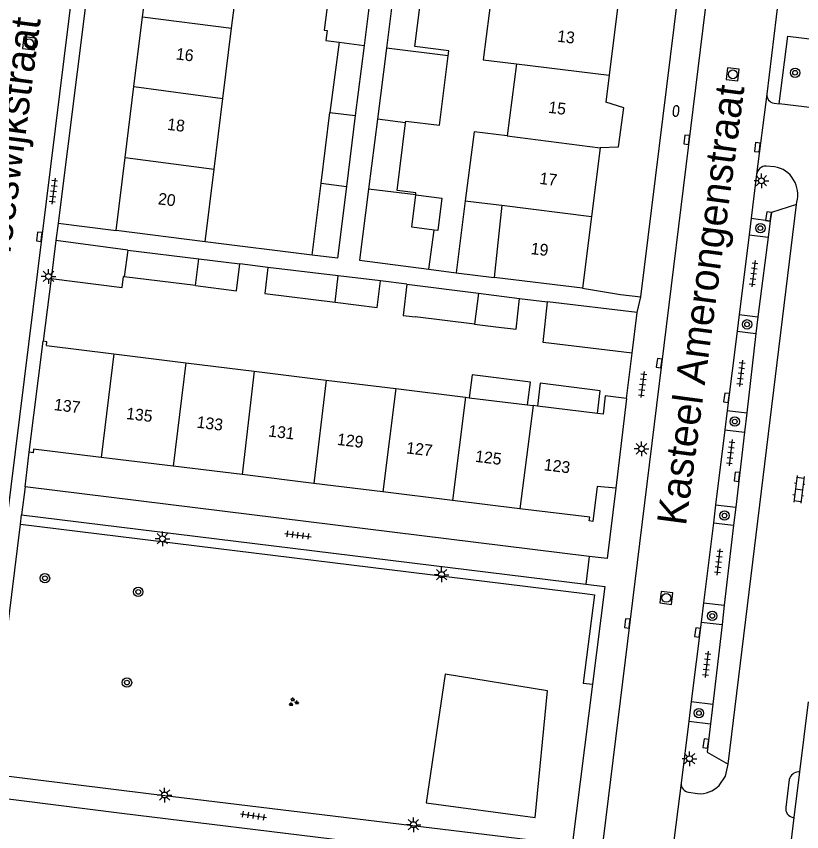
# Model space of a CAD drawing. Extents: x 131000 to 133014, y 396499 to 399001.
# Drawn here: x 131701.6 to 131768.4, y 396790.1 to 396859.5 of the extents above; entities that cross this region are included whole.
import ezdxf

# ---------------------------------------------------------------- set-up
doc = ezdxf.new("R2010")
doc.units = 0
for name, color, linetype in [('gg-afsc-erfafscheiding', 7, 'Continuous'), ('gg-afsc-muur', 7, 'Continuous'), ('gg-anno-huisnummerreeks BGT', 7, 'Continuous'), ('gg-anno-openbare ruimte label', 7, 'Continuous'), ('gg-bbg-bijgebouw', 7, 'Continuous'), ('gg-bbg-gedigitaliseerde bebouwing', 7, 'Continuous'), ('gg-bbg-gedigitaliseerde bijgebouw', 7, 'Continuous'), ('gg-bbg-hoofdgebouw', 7, 'Continuous'), ('gg-bbg-luifel en loopbrug', 7, 'Continuous'), ('gg-bbg-tussenscheiding', 7, 'Continuous'), ('gg-knt-verharding', 7, 'Continuous'), ('gg-knt-verharding nz', 7, 'Continuous'), ('gt-grn-groengrens', 7, 'Continuous'), ('gt-grn-weggrens', 7, 'Continuous'), ('gt-symb-boom', 7, 'Continuous'), ('gt-symb-brandkraan', 7, 'Continuous'), ('gt-symb-groenvak', 7, 'Continuous'), ('gt-symb-klinker verharding', 7, 'Continuous'), ('gt-symb-kolk', 7, 'Continuous'), ('gt-symb-lichtmast', 7, 'Continuous'), ('gt-symb-rioolschacht', 7, 'Continuous'), ('gt-symb-tegel verharding', 7, 'Continuous')]:
    doc.layers.add(name, color=color, linetype=linetype)

# ---------------------------------------------------------------- blocks, each defined once
blk = doc.blocks.new('gt0-LMAST')
at = {"layer": 'gt-symb-lichtmast'}
for p, q in [((-0.182, 0.173), (-0.447, 0.438)), ((-0.005, 0.246), (-0.005, 0.621)), ((0.172, 0.173), (0.437, 0.438)), ((-0.255, -0.004), (-0.63, -0.004)), ((-0.182, -0.181), (-0.447, -0.446)), ((-0.005, -0.254), (-0.005, -0.629)), ((0.437, -0.446), (0.172, -0.181)), ((0.245, -0.004), (0.62, -0.004))]:
    blk.add_line(p, q, dxfattribs=at)
blk.add_circle((-0.005, -0.004), 0.25, dxfattribs=at)
blk = doc.blocks.new('gt0-KOLK')
at = {"layer": 'gt-symb-kolk'}
blk.add_lwpolyline([(0, 0), (0.375, 0), (0.375, 0.4), (-0.375, 0.4), (-0.375, 0), (0, 0)], dxfattribs=at)
blk = doc.blocks.new('gt0-TEG1')
at = {"layer": 'gt-symb-tegel verharding'}
for p, q in [((-1.125, 0), (1.125, 0)), ((-0.9, -0.25), (-0.9, 0.25)), ((-0.45, -0.25), (-0.45, 0.25)), ((0, -0.25), (0, 0.25)), ((0.45, -0.25), (0.45, 0.25)), ((0.9, -0.25), (0.9, 0.25))]:
    blk.add_line(p, q, dxfattribs=at)
blk = doc.blocks.new('gt0-BOOM')
at = {"layer": 'gt-symb-boom'}
for radius in [0.4, 0.2]:
    blk.add_circle((0, 0), radius, dxfattribs=at)
blk = doc.blocks.new('gt0-KL1')
at = {"layer": 'gt-symb-klinker verharding'}
for p, q in [((-1.15, 0.3), (1.15, 0.3)), ((-1, -0.3), (-1, 0.3)), ((-0.5, 0.3), (-0.5, 0.45)), ((0, -0.3), (0, 0.3)), ((0.5, 0.3), (0.5, 0.45)), ((1, -0.3), (1, 0.3)), ((-1.15, -0.3), (1.15, -0.3)), ((-0.5, -0.45), (-0.5, -0.3)), ((0.5, -0.45), (0.5, -0.3))]:
    blk.add_line(p, q, dxfattribs=at)
blk = doc.blocks.new('gt0-RS')
at = {"layer": 'gt-symb-rioolschacht'}
blk.add_lwpolyline([(-0.5, -0.5), (0.5, -0.5), (0.5, 0.5), (-0.5, 0.5)], close=True, dxfattribs=at)
blk.add_circle((0, 0), 0.375, dxfattribs=at)
blk = doc.blocks.new('gt0-BR')
at = {"layer": 'gt-symb-brandkraan'}
for centre, radius, start, end in [((-0.244, 0), 0.206, 107.56694, 252.43307), ((0.599, -2.664), 3, 106.89205, 107.56694), ((0, -0.691), 0.938, 73.10799, 106.89205), ((-0.599, -2.664), 3, 72.43309, 73.10799), ((0.244, 0), 0.206, 287.56695, 72.43309), ((0.599, 2.664), 3, 252.43307, 253.10797), ((0, 0.691), 0.938, 253.10797, 286.89206), ((-0.599, 2.664), 3, 286.89206, 287.56695)]:
    blk.add_arc(centre, radius, start, end, dxfattribs=at)
blk = doc.blocks.new('gt0-GRVAK')
at = {"layer": 'gt-symb-groenvak'}
for p, q in [((-0.11, 0.189), (-0.228, 0.24)), ((-0.182, 0.153), (0.088, 0.153)), ((-0.091, 0.211), (-0.156, 0.322)), ((-0.047, 0.214), (-0.047, 0.393)), ((-0.004, 0.211), (0.061, 0.322)), ((0.015, 0.189), (0.133, 0.24)), ((0.262, -0.052), (0.197, 0.059)), ((0.305, -0.049), (0.305, 0.13)), ((0.349, -0.052), (0.414, 0.059)), ((-0.245, -0.228), (-0.363, -0.177)), ((-0.318, -0.264), (-0.047, -0.264)), ((-0.226, -0.206), (-0.291, -0.095)), ((-0.183, -0.203), (-0.183, -0.024)), ((-0.139, -0.206), (-0.074, -0.095)), ((-0.12, -0.228), (-0.002, -0.177)), ((0.243, -0.074), (0.125, -0.023)), ((0.17, -0.11), (0.441, -0.11)), ((0.368, -0.074), (0.486, -0.023))]:
    blk.add_line(p, q, dxfattribs=at)

msp = doc.modelspace()

# ---------------------------------------------------------------- linework, layer by layer
at = {"layer": 'gg-afsc-erfafscheiding'}
for p, q in [((131726.779, 396839.227), (131717.66, 396840.36)), ((131723.009, 396838.165), (131720.625, 396838.468)), ((131736.706, 396838.011), (131739.039, 396837.721)), ((131734.835, 396836.754), (131732.599, 396837.026)), ((131744.424, 396835.539), (131746.799, 396835.245))]:
    msp.add_line(p, q, dxfattribs=at)
at = {"layer": 'gg-afsc-muur'}
for p, q in [((131704.56, 396837.23), (131703.88, 396831.88)), ((131753.54, 396827.019), (131754.005, 396830.871))]:
    msp.add_line(p, q, dxfattribs=at)
at = {"layer": 'gg-bbg-bijgebouw'}
for p, q in [((131704.97, 396840.45), (131704.56, 396837.23)), ((131711.084, 396839.637), (131704.97, 396840.45)), ((131711.084, 396839.637), (131717.131, 396838.901)), ((131717.131, 396838.901), (131720.625, 396838.468)), ((131734.835, 396836.754), (131740.929, 396835.982)), ((131740.929, 396835.982), (131744.424, 396835.539)), ((131754.425, 396834.346), (131746.799, 396835.245)), ((131754.005, 396830.871), (131754.425, 396834.346))]:
    msp.add_line(p, q, dxfattribs=at)
at = {"layer": 'gg-bbg-gedigitaliseerde bebouwing'}
for p, q in [((131719.911, 396858.528), (131720.662, 396864.584)), ((131719.17, 396852.55), (131719.911, 396858.528)), ((131744.158, 396855.489), (131743.375, 396849.364)), ((131718.425, 396846.537), (131719.17, 396852.55)), ((131717.66, 396840.36), (131718.425, 396846.537)), ((131742.926, 396843.475), (131742.269, 396837.319)), ((131704.16, 396831.52), (131709.906, 396830.811)), ((131709.906, 396830.811), (131716.035, 396830.055)), ((131716.035, 396830.055), (131721.844, 396829.338)), ((131721.844, 396829.338), (131727.958, 396828.584)), ((131727.958, 396828.584), (131733.887, 396827.852)), ((131733.887, 396827.852), (131739.814, 396827.121)), ((131739.814, 396827.121), (131740.149, 396827.08)), ((131740.149, 396827.08), (131745.108, 396826.468)), ((131745.108, 396826.468), (131745.58, 396826.41)), ((131745.941, 396826.366), (131745.58, 396826.41)), ((131751.056, 396825.749), (131745.941, 396826.366)), ((131751.536, 396825.691), (131751.056, 396825.749))]:
    msp.add_line(p, q, dxfattribs=at)
for points in [[(131744.923, 396861.468), (131742.103, 396861.829), (131741.338, 396855.85), (131744.158, 396855.489)], [(131743.375, 396849.364), (131740.555, 396849.725), (131739.802, 396843.838)], [(131739.802, 396843.838), (131741.212, 396843.658), (131742.926, 396843.475)]]:
    msp.add_lwpolyline(points, dxfattribs=at)
at = {"layer": 'gg-bbg-gedigitaliseerde bijgebouw'}
for p, q in [((131731.947, 396863.126), (131731.193, 396857.071)), ((131733.855, 396862.884), (131733.092, 396856.834)), ((131729.063, 396857.346), (131728.291, 396851.372)), ((131731.193, 396857.071), (131730.449, 396851.093)), ((131733.092, 396856.834), (131732.328, 396850.778)), ((131727.541, 396845.349), (131728.291, 396851.372)), ((131730.449, 396851.093), (131729.698, 396845.068)), ((131732.328, 396850.778), (131731.578, 396844.83)), ((131726.779, 396839.227), (131727.541, 396845.349)), ((131736.706, 396838.011), (131737.152, 396841.351)), ((131729.001, 396837.453), (131723.009, 396838.165)), ((131710.784, 396837.381), (131710.725, 396837.388)), ((131716.85, 396836.63), (131710.784, 396837.381)), ((131732.599, 396837.026), (131729.001, 396837.453)), ((131740.595, 396833.327), (131735.546, 396833.953))]:
    msp.add_line(p, q, dxfattribs=at)
for points in [[(131728.719, 396863.543), (131728.589, 396862.532), (131728.325, 396862.566), (131727.784, 396858.376), (131728.047, 396858.342), (131727.938, 396857.491), (131729.063, 396857.346)], [(131738.358, 396856.194), (131738.409, 396856.606), (131735.524, 396856.965), (131736.223, 396862.581)], [(131734.716, 396850.472), (131734.736, 396850.633), (131737.621, 396850.274), (131738.358, 396856.194)], [(131735.586, 396844.339), (131735.608, 396844.517), (131733.999, 396844.717), (131734.716, 396850.472)], [(131729.698, 396845.068), (131728.938, 396838.956), (131726.779, 396839.227)], [(131731.578, 396844.83), (131730.817, 396838.793), (131736.706, 396838.011)], [(131737.152, 396841.351), (131735.244, 396841.589), (131735.586, 396844.339)], [(131716.85, 396836.63), (131720.343, 396836.188), (131720.625, 396838.468)], [(131723.009, 396838.165), (131722.735, 396835.954), (131728.737, 396835.211)], [(131704.56, 396837.23), (131710.609, 396836.461), (131710.725, 396837.388)], [(131728.737, 396835.211), (131732.319, 396834.768), (131732.599, 396837.026)], [(131734.835, 396836.754), (131734.516, 396834.075), (131735.546, 396833.953)], [(131740.595, 396833.327), (131742.417, 396833.101), (131744.144, 396832.917), (131744.424, 396835.539)], [(131754.005, 396830.871), (131747.632, 396831.641), (131746.428, 396831.769), (131746.799, 396835.245)]]:
    msp.add_lwpolyline(points, dxfattribs=at)
at = {"layer": 'gg-bbg-hoofdgebouw'}
for p, q in [((131712.346, 396859.505), (131713.098, 396865.559)), ((131752.785, 396860.463), (131752.047, 396854.531)), ((131711.61, 396853.573), (131712.346, 396859.505)), ((131752.047, 396854.531), (131751.76, 396852.225)), ((131710.86, 396847.523), (131711.61, 396853.573)), ((131751.278, 396848.353), (131750.55, 396842.505)), ((131751.28, 396848.366), (131751.278, 396848.353)), ((131710.09, 396841.32), (131710.86, 396847.523)), ((131750.55, 396842.505), (131749.79, 396836.4)), ((131717.66, 396840.36), (131710.09, 396841.32)), ((131749.79, 396836.4), (131742.269, 396837.319)), ((131702.7, 396822.44), (131703.88, 396831.88)), ((131753.54, 396827.019), (131752.616, 396819.375)), ((131714.944, 396821.251), (131708.81, 396822.004)), ((131720.806, 396820.532), (131714.944, 396821.251)), ((131726.923, 396819.781), (131720.806, 396820.532)), ((131732.797, 396819.06), (131726.923, 396819.781)), ((131752.616, 396819.375), (131751.043, 396819.527)), ((131738.707, 396818.335), (131732.797, 396819.06)), ((131744.449, 396817.63), (131738.707, 396818.335)), ((131768.28, 396795.227), (131769.021, 396801.205)), ((131767.799, 396791.34), (131768.28, 396795.227)), ((131767.228, 396786.73), (131767.799, 396791.34))]:
    msp.add_line(p, q, dxfattribs=at)
for points in [[(131751.28, 396848.366), (131752.858, 396848.448), (131753.291, 396851.756), (131751.76, 396852.225)], [(131704.16, 396831.52), (131704.2, 396831.84), (131703.88, 396831.88)], [(131753.54, 396827.019), (131751.723, 396827.239), (131751.536, 396825.691)], [(131708.81, 396822.004), (131703.06, 396822.71), (131703.04, 396822.39), (131702.7, 396822.44)], [(131751.043, 396819.527), (131750.67, 396816.55), (131750.36, 396816.59), (131750.4, 396816.9), (131744.449, 396817.63)]]:
    msp.add_lwpolyline(points, dxfattribs=at)
at = {"layer": 'gg-bbg-luifel en loopbrug'}
for p, q in [((131739.802, 396843.838), (131739.039, 396837.721)), ((131739.039, 396837.721), (131742.269, 396837.319))]:
    msp.add_line(p, q, dxfattribs=at)
for points in [[(131735.586, 396844.339), (131737.8, 396844.063), (131737.457, 396841.313), (131737.152, 396841.351)], [(131745.108, 396826.468), (131745.351, 396828.418), (131740.393, 396829.036), (131740.149, 396827.08)], [(131751.056, 396825.749), (131751.296, 396827.676), (131746.183, 396828.314), (131745.941, 396826.366)]]:
    msp.add_lwpolyline(points, dxfattribs=at)
at = {"layer": 'gg-bbg-tussenscheiding'}
for p, q in [((131712.346, 396859.505), (131719.911, 396858.528)), ((131729.063, 396857.346), (131731.193, 396857.071)), ((131738.358, 396856.194), (131733.092, 396856.834)), ((131744.158, 396855.489), (131752.047, 396854.531)), ((131711.61, 396853.573), (131719.17, 396852.55)), ((131728.291, 396851.372), (131730.449, 396851.093)), ((131734.716, 396850.472), (131732.328, 396850.778)), ((131743.375, 396849.364), (131751.278, 396848.353)), ((131710.86, 396847.523), (131718.425, 396846.537)), ((131727.541, 396845.349), (131729.698, 396845.068)), ((131735.586, 396844.339), (131731.578, 396844.83)), ((131742.926, 396843.475), (131750.55, 396842.505)), ((131711.084, 396839.637), (131710.784, 396837.381)), ((131716.85, 396836.63), (131717.131, 396838.901)), ((131728.737, 396835.211), (131729.001, 396837.453)), ((131740.929, 396835.982), (131740.595, 396833.327)), ((131709.906, 396830.811), (131708.81, 396822.004)), ((131716.035, 396830.055), (131714.944, 396821.251)), ((131721.844, 396829.338), (131720.806, 396820.532)), ((131727.958, 396828.584), (131726.923, 396819.781)), ((131733.887, 396827.852), (131732.797, 396819.06)), ((131739.814, 396827.121), (131738.707, 396818.335)), ((131745.58, 396826.41), (131744.449, 396817.63))]:
    msp.add_line(p, q, dxfattribs=at)
at = {"layer": 'gg-knt-verharding'}
for p, q in [((131754.74, 396835.68), (131762.13, 396895.58)), ((131770.205, 396891.293), (131765.456, 396852.927)), ((131711.104, 396889.482), (131705.156, 396841.933)), ((131766.08, 396852.15), (131766.52, 396852.098)), ((131773.452, 396851.285), (131766.52, 396852.098)), ((131766.13, 396846.73), (131765.4, 396846.8)), ((131764.598, 396846.122), (131764.131, 396842.35)), ((131767.987, 396843.541), (131768.01, 396843.73)), ((131764.131, 396842.35), (131763.958, 396840.949)), ((131764.131, 396842.35), (131765.766, 396842.141)), ((131705.156, 396841.933), (131710.09, 396841.32)), ((131765.766, 396842.141), (131765.582, 396840.742)), ((131763.958, 396840.949), (131763.119, 396834.168)), ((131763.958, 396840.949), (131765.582, 396840.742)), ((131763.119, 396834.168), (131762.941, 396832.734)), ((131763.119, 396834.168), (131764.707, 396833.977)), ((131764.707, 396833.977), (131764.541, 396832.543)), ((131762.941, 396832.734), (131762.105, 396825.981)), ((131762.941, 396832.734), (131764.541, 396832.543)), ((131764.541, 396832.543), (131763.754, 396825.783)), ((131762.105, 396825.981), (131761.905, 396824.358)), ((131762.105, 396825.981), (131763.754, 396825.783)), ((131763.754, 396825.783), (131763.565, 396824.16)), ((131761.905, 396824.358), (131761.112, 396817.956)), ((131761.905, 396824.358), (131763.565, 396824.16)), ((131763.565, 396824.16), (131762.819, 396817.751)), ((131702.36, 396819.49), (131702.7, 396822.44)), ((131750.36, 396813.57), (131702.36, 396819.49)), ((131761.112, 396817.956), (131760.923, 396816.427)), ((131761.112, 396817.956), (131762.819, 396817.751)), ((131762.819, 396817.751), (131762.641, 396816.224)), ((131701.943, 396816.328), (131702.041, 396817.122)), ((131702.041, 396817.122), (131750.069, 396811.207)), ((131699.318, 396795.04), (131701.943, 396816.328)), ((131701.943, 396816.328), (131749.971, 396810.413)), ((131760.923, 396816.427), (131760.082, 396809.628)), ((131760.923, 396816.427), (131762.641, 396816.224)), ((131762.641, 396816.224), (131761.849, 396809.418)), ((131750.36, 396813.57), (131750.069, 396811.207)), ((131760.082, 396809.628), (131759.877, 396807.977)), ((131760.082, 396809.628), (131761.849, 396809.418)), ((131761.849, 396809.418), (131761.657, 396807.766)), ((131759.877, 396807.977), (131759.041, 396801.22)), ((131759.877, 396807.977), (131761.657, 396807.766)), ((131761.657, 396807.766), (131760.87, 396801.002)), ((131750.635, 396802.693), (131748.898, 396788.986)), ((131759.041, 396801.22), (131758.833, 396799.539)), ((131759.041, 396801.22), (131760.87, 396801.002)), ((131760.87, 396801.002), (131760.674, 396799.32)), ((131758.833, 396799.539), (131758.182, 396794.277)), ((131758.833, 396799.539), (131760.674, 396799.32)), ((131768.28, 396795.227), (131768.173, 396795.237)), ((131767.38, 396794.585), (131767.095, 396792.212)), ((131758.81, 396793.5), (131759.58, 396793.38)), ((131767.688, 396791.36), (131767.799, 396791.34))]:
    msp.add_line(p, q, dxfattribs=at)
for points in [[(131764.13, 396892.046), (131751.34, 396787.88), (131751.251, 396787.308), (131751.13, 396786.316)], [(131709.82, 396889.64), (131698.068, 396794.977), (131697.821, 396793.344)], [(131766.52, 396852.098), (131767.25, 396857.86), (131770.971, 396857.403)], [(131767.987, 396843.541), (131765.859, 396842.851), (131765.766, 396842.141)], [(131765.582, 396840.742), (131764.808, 396834.841), (131764.707, 396833.977)], [(131749.79, 396836.4), (131753.02, 396835.88), (131754.74, 396835.68)], [(131752.616, 396819.375), (131751.892, 396813.389), (131750.36, 396813.57)], [(131750.069, 396811.207), (131751.689, 396811.007), (131750.635, 396802.693)], [(131760.674, 396799.32), (131760.394, 396796.916), (131762.167, 396795.878)], [(131761.41, 396794.07), (131761.96, 396794.87), (131762.167, 396795.878)], [(131748.898, 396788.986), (131713.07, 396793.347), (131699.318, 396795.04)], [(131748.652, 396787.026), (131710.587, 396791.696), (131699.102, 396793.127)]]:
    msp.add_lwpolyline(points, dxfattribs=at)
for centre, radius, start, end in [((131766.205, 396852.889), 0.75, 177.10355, 260.43157), ((131765.396, 396845.992), 0.808, 89.70934, 170.71211), ((131765.832, 396844.548), 2.202, 29.42161, 82.22442), ((131765.723, 396844.385), 2.379, 344.02047, 31.56368), ((131768.228, 396794.362), 0.877, 93.61085, 165.24284), ((131758.904, 396794.218), 0.724, 175.32198, 262.57086), ((131759.76, 396795.675), 2.302, 265.51852, 315.7993), ((131767.811, 396792.078), 0.728, 169.39504, 260.28152)]:
    msp.add_arc(centre, radius, start, end, dxfattribs=at)
at = {"layer": 'gg-knt-verharding nz'}
msp.add_line((131762.167, 396795.878), (131767.987, 396843.541), dxfattribs=at)
at = {"layer": 'gt-grn-groengrens'}
msp.add_line((131749.842, 396802.794), (131750.635, 396802.693), dxfattribs=at)
for points in [[(131749.971, 396810.413), (131750.794, 396810.311), (131749.842, 396802.794)], [(131746.793, 396802.133), (131738.084, 396803.552), (131736.491, 396792.587), (131745.762, 396791.354), (131746.793, 396802.133)]]:
    msp.add_lwpolyline(points, dxfattribs=at)
at = {"layer": 'gt-grn-weggrens'}
for p, q in [((131765.456, 396852.927), (131764.598, 396846.122)), ((131705.156, 396841.933), (131704.97, 396840.45)), ((131754.425, 396834.346), (131754.74, 396835.68)), ((131702.36, 396819.49), (131702.041, 396817.122)), ((131758.182, 396794.277), (131757.33, 396787.54))]:
    msp.add_line(p, q, dxfattribs=at)

# ---------------------------------------------------------------- block references
at = {"layer": 'gt-symb-boom'}
for p in [(131767.878, 396854.743), (131764.921, 396841.513), (131763.788, 396833.326), (131762.742, 396825.054), (131761.867, 396817.046), (131704.038, 396811.714), (131711.975, 396810.551), (131760.825, 396808.512), (131711.016, 396802.839), (131759.692, 396800.237)]:
    msp.add_blockref('gt0-BOOM', p, dxfattribs=at)
at = {"layer": 'gt-symb-brandkraan', "rotation": 83.39396584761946}
msp.add_blockref('gt0-BR', (131757.739, 396851.487), dxfattribs=at)
at = {"layer": 'gt-symb-groenvak'}
msp.add_blockref('gt0-GRVAK', (131725.175, 396801.167), dxfattribs=at)
at = {"layer": 'gt-symb-klinker verharding', "rotation": -96.94741065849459}
msp.add_blockref('gt0-KL1', (131768.198, 396819.282), dxfattribs=at)
at = {"layer": 'gt-symb-kolk'}
for p, rotation in [((131758.848, 396849.019), 82.99574075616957), ((131764.867, 396848.37), 82.64762064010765), ((131765.812, 396842.477), 82.64762064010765), ((131703.753, 396840.758), 82.70443985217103), ((131756.506, 396830), 82.76127349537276), ((131762.238, 396827.053), 82.94505183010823), ((131763.118, 396820.333), 83.16632765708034), ((131753.793, 396807.846), 82.99574075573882), ((131759.769, 396807.072), 82.8749836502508), ((131760.477, 396797.627), 83.33703637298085)]:
    msp.add_blockref('gt0-KOLK', p, dxfattribs=dict(at, rotation=rotation))
at = {"layer": 'gt-symb-lichtmast'}
for p in [(131765.01, 396845.551), (131704.343, 396837.408), (131754.81, 396822.735), (131714.039, 396815.077), (131737.792, 396812.022), (131758.9, 396796.356), (131714.217, 396793.265), (131735.399, 396790.74)]:
    msp.add_blockref('gt0-LMAST', p, dxfattribs=at)
at = {"layer": 'gt-symb-rioolschacht'}
for p, rotation in [((131702.685, 396857.241), 84.14690869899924), ((131762.572, 396854.606), 83.45090842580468), ((131756.919, 396810.04), 82.70443985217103)]:
    msp.add_blockref('gt0-RS', p, dxfattribs=dict(at, rotation=rotation))
at = {"layer": 'gt-symb-tegel verharding'}
for p, rotation in [((131704.757, 396844.665), -97.06814005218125), ((131764.344, 396837.648), -97.46597406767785), ((131763.273, 396829.163), -96.66296362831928), ((131754.891, 396828.202), -96.89054832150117), ((131762.392, 396822.411), -96.94741065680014), ((131725.568, 396815.387), -7.00425924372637), ((131761.376, 396813.09), 83.33703637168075), ((131760.355, 396804.384), -96.66296362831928), ((131721.786, 396791.501), -8.510934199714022)]:
    msp.add_blockref('gt0-TEG1', p, dxfattribs=dict(at, rotation=rotation))

# ---------------------------------------------------------------- texts
at = {"layer": 'gg-anno-huisnummerreeks BGT'}
for s, rotation, p in [('13', 352.9, (131747.589, 396857.392)), ('16', 352.9, (131715.144, 396855.881)), ('15', 352.9, (131746.835, 396851.337)), ('18', 352.9, (131714.401, 396849.89)), ('17', 352.9, (131746.082, 396845.284)), ('20', 352.9, (131713.614, 396843.546)), ('19', 352.9, (131745.338, 396839.312)), ('137', 353, (131704.766, 396826.027)), ('135', 353, (131710.909, 396825.273)), ('133', 353, (131716.906, 396824.537)), ('131', 353, (131723.002, 396823.789)), ('129', 353, (131728.855, 396823.07)), ('127', 353, (131734.743, 396822.348)), ('125', 353, (131740.61, 396821.628)), ('123', 353, (131746.456, 396820.91))]:
    msp.add_text(s, height=1, rotation=rotation, dxfattribs=at).set_placement(p)
at = {"layer": 'gg-anno-openbare ruimte label'}
for s, rotation, p in [('Kasteel Heeswijkstraat', 82.6, (131699.316, 396825.753)), ('Kasteel Amerongenstraat', 82.4, (131758.584, 396816.123))]:
    msp.add_text(s, height=2.5, rotation=rotation, dxfattribs=at).set_placement(p)

doc.saveas('drawing.dxf')
